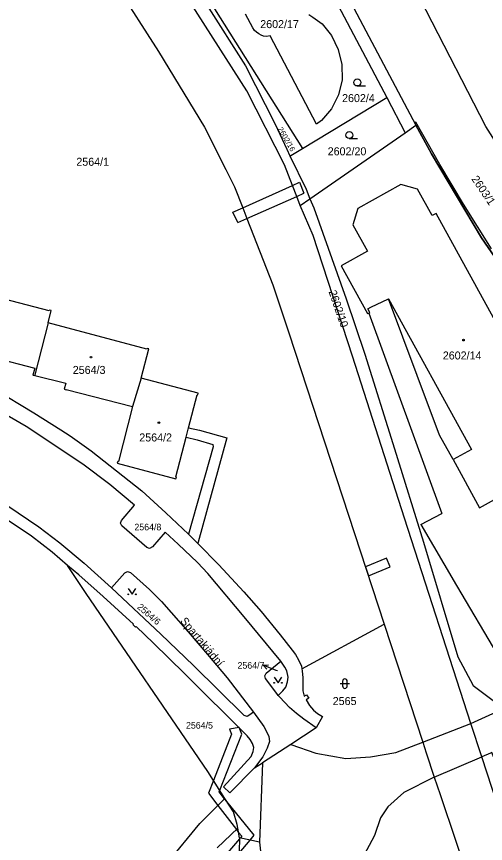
# Model space of a CAD drawing. Extents: x -869103 to -863415, y -1015889 to -1012477.
# Drawn here: x -866602.7 to -866503, y -1014842.2 to -1014666.4 of the extents above; entities that cross this region are included whole.
import ezdxf

# ---------------------------------------------------------------- set-up
doc = ezdxf.new("R2010")
doc.units = 0
for name, color, linetype in [('Hranice parcel', 7, 'Continuous'), ('Parcelní čísla', 7, 'Continuous'), ('Pop  PČ popisy', 7, 'Continuous'), ('Vnitřní kresba', 7, 'Continuous'), ('Věcná břemena k části', 7, 'Continuous'), ('Značky budov', 7, 'Continuous'), ('Značky kultur', 7, 'Continuous')]:
    doc.layers.add(name, color=color, linetype=linetype)

msp = doc.modelspace()

# ---------------------------------------------------------------- linework, layer by layer
at = {"layer": 'Hranice parcel'}
for p, q in [((-866549.97, -1014628.69), (-866517.84, -1014689.55)), ((-866520.11, -1014691.13), (-866517.84, -1014689.55)), ((-866540.36, -1014705.17), (-866520.11, -1014691.13)), ((-866542.39, -1014706.59), (-866540.36, -1014705.17)), ((-866548.24, -1014723.46), (-866544.78, -1014733.65)), ((-866544.78, -1014733.65), (-866524.55, -1014795.54)), ((-866576.19, -1014743.31), (-866578.03, -1014749.28)), ((-866542.04, -1014805.05), (-866524.55, -1014795.54)), ((-866524.55, -1014795.54), (-866516.35, -1014820.63)), ((-866506.13, -1014816.68), (-866499.12, -1014813.46)), ((-866503.8, -1014823.77), (-866506.13, -1014816.68)), ((-866538.97, -1014817.59), (-866544.4, -1014821.11)), ((-866544.4, -1014821.11), (-866550.39, -1014824.99)), ((-866522.06, -1014822.84), (-866516.35, -1014820.63)), ((-866516.35, -1014820.63), (-866515.62, -1014822.88)), ((-866515.62, -1014822.88), (-866513.9, -1014828.07)), ((-866552.11, -1014826.1), (-866550.39, -1014824.99)), ((-866550.39, -1014824.99), (-866551.08, -1014841.86)), ((-866555.79, -1014838.13), (-866556.59, -1014835.41)), ((-866551.08, -1014841.86), (-866555.27, -1014840.92)), ((-866551.08, -1014841.86), (-866550.26, -1014848.93))]:
    msp.add_line(p, q, dxfattribs=at)
for points in [[(-866545.74, -1014697.95), (-866553.76, -1014682.22), (-866583.39, -1014635.82), (-866600.98, -1014608.95), (-866620.65, -1014579.2), (-866628.48, -1014568.04), (-866637.48, -1014557.65)], [(-866617.55, -1014603.69), (-866572.49, -1014673.84), (-866562.74, -1014689.94), (-866558.19, -1014698.97), (-866556.34, -1014702.65)], [(-866494.91, -1014702.41), (-866502.92, -1014689.82), (-866515.65, -1014665.17), (-866542.79, -1014612.22)], [(-866581.97, -1014634.01), (-866580.55, -1014633.11), (-866541.91, -1014694.45)], [(-866581.97, -1014634.01), (-866562.29, -1014663.86), (-866554.05, -1014676.95), (-866547.68, -1014689.31), (-866545.24, -1014694.6), (-866544.57, -1014696.06)], [(-866540.53, -1014666.02), (-866539.68, -1014666.59), (-866537.74, -1014667.98), (-866535.71, -1014670.45), (-866534.29, -1014673.43), (-866533.51, -1014676.6), (-866533.5, -1014679.89), (-866534.26, -1014683.09), (-866535.75, -1014686.03), (-866537.88, -1014688.54), (-866538.93, -1014689.31), (-866548.8, -1014670.57), (-866549.54, -1014670.66), (-866550.17, -1014670.61), (-866550.71, -1014670.42), (-866551.21, -1014670.14), (-866551.69, -1014669.78), (-866552.11, -1014669.38), (-866552.46, -1014668.87), (-866554.01, -1014665.94)], [(-866541.91, -1014694.45), (-866524.01, -1014683.68), (-866520.11, -1014691.13)], [(-866488.89, -1014735.15), (-866503.84, -1014713.49), (-866514.51, -1014695.6), (-866517.84, -1014689.55)], [(-866544.57, -1014696.06), (-866544.39, -1014695.95), (-866541.91, -1014694.45)], [(-866544.57, -1014696.06), (-866541.09, -1014703.09), (-866540.36, -1014705.17)], [(-866542.39, -1014706.59), (-866543.14, -1014704.66), (-866544.04, -1014702.33), (-866545.74, -1014697.95)], [(-866556.34, -1014702.65), (-866554.62, -1014707.06), (-866553.73, -1014709.34), (-866548.24, -1014723.46)], [(-866533.66, -1014719.43), (-866528.06, -1014729.56), (-866527.83, -1014729.44), (-866527.6, -1014729.31), (-866528.04, -1014728.52), (-866527.39, -1014728.22), (-866523.6, -1014726.46), (-866505.97, -1014758.43), (-866509.89, -1014760.58), (-866504.29, -1014770.81), (-866484.94, -1014760.1), (-866496.17, -1014739.72), (-866513.47, -1014708.32), (-866514.34, -1014708.71), (-866517.47, -1014703.13), (-866521, -1014702.14), (-866530.17, -1014707.22), (-866531.22, -1014710.72), (-866528.12, -1014716.32), (-866533.66, -1014719.43)], [(-866540.36, -1014705.17), (-866539.5, -1014707.11), (-866532.59, -1014726.43), (-866528.67, -1014738.16), (-866522.32, -1014758.33), (-866516.16, -1014778.16)], [(-866506.13, -1014816.68), (-866520.19, -1014773.02), (-866531.25, -1014738.64), (-866539.63, -1014712.98), (-866542.39, -1014706.59)], [(-866596, -1014731.53), (-866595.3, -1014728.92), (-866595.69, -1014728.82), (-866595.74, -1014728.99), (-866613.16, -1014724.44), (-866613.12, -1014724.27), (-866613.5, -1014724.16), (-866616.76, -1014736.66), (-866616.37, -1014736.76), (-866616.34, -1014736.64), (-866598.83, -1014741.19), (-866599.21, -1014742.64), (-866598.82, -1014742.75)], [(-866546.5, -1014803.41), (-866554.27, -1014793.99), (-866562.05, -1014784.82), (-866564.23, -1014782.48), (-866568.35, -1014778.52), (-866571.09, -1014776.01), (-866573.79, -1014779.12), (-866574.41, -1014779.47), (-866575.01, -1014779.24), (-866580.33, -1014774.69), (-866580.61, -1014774.09), (-866580.38, -1014773.5), (-866577.64, -1014770.29), (-866582.87, -1014765.85), (-866588.58, -1014761.57), (-866600.64, -1014753.58), (-866609.13, -1014748.63), (-866616.88, -1014744.71), (-866625.78, -1014740.71), (-866637.08, -1014736.32), (-866649.56, -1014732.34)], [(-866596, -1014731.53), (-866598.77, -1014742.56), (-866598.82, -1014742.75)], [(-866576.19, -1014743.31), (-866574.56, -1014737.08), (-866574.95, -1014736.98), (-866574.99, -1014737.13), (-866596, -1014731.53)], [(-866598.82, -1014742.75), (-866592.21, -1014744.31), (-866592.55, -1014745.63), (-866592.16, -1014745.73), (-866592.14, -1014745.66), (-866578.03, -1014749.28)], [(-866578.03, -1014749.28), (-866581.04, -1014761), (-866581.19, -1014760.96), (-866581.29, -1014761.35), (-866568.8, -1014764.66), (-866568.7, -1014764.27), (-866568.85, -1014764.23), (-866566.66, -1014755.84), (-866566.13, -1014753.81), (-866564.31, -1014746.82), (-866564.16, -1014746.85), (-866564.06, -1014746.47), (-866576.19, -1014743.31)], [(-866591.83, -1014783.07), (-866595.12, -1014780.28), (-866599.53, -1014776.88), (-866608.18, -1014771.11), (-866614.72, -1014767.04), (-866619.23, -1014764.46), (-866624.25, -1014762.01), (-866633.06, -1014758.21), (-866638.12, -1014756.14), (-866644.98, -1014753.48), (-866650.96, -1014751.53), (-866659.56, -1014748.99), (-866664.37, -1014747.65), (-866669.88, -1014746.2)], [(-866663.75, -1014745.2), (-866658.92, -1014746.54), (-866650.22, -1014749.09), (-866644.04, -1014751.13), (-866636.97, -1014753.7), (-866632.02, -1014755.75), (-866623.19, -1014759.72), (-866617.46, -1014762.63), (-866613.41, -1014764.9), (-866606.83, -1014768.94), (-866597.92, -1014774.88), (-866593.48, -1014778.27), (-866588.3, -1014782.62), (-866582.52, -1014787.83)], [(-866607.53, -1014745.53), (-866598.99, -1014750.64), (-866593.29, -1014754.25), (-866591.29, -1014755.53), (-866586.83, -1014758.71), (-866576.05, -1014767.21), (-866570.95, -1014771.91), (-866566.15, -1014776.43), (-866564.18, -1014778.41), (-866559.66, -1014782.98), (-866554.36, -1014788.7), (-866550.68, -1014792.86), (-866546.66, -1014797.84), (-866544.1, -1014801.09), (-866543.41, -1014801.98), (-866542.75, -1014803.13), (-866542.15, -1014804.51), (-866542.04, -1014805.05)], [(-866516.16, -1014778.16), (-866508.92, -1014802.47), (-866505.6, -1014808.57), (-866499.12, -1014813.46)], [(-866556.59, -1014835.41), (-866558.4, -1014832.58), (-866562.05, -1014826.89), (-866587.87, -1014789.05), (-866591.83, -1014783.07)], [(-866552.11, -1014826.1), (-866557.33, -1014831.39), (-866558.67, -1014830.11), (-866552.85, -1014823.66), (-866552.37, -1014822.58), (-866552.28, -1014821.77), (-866552.53, -1014820.91), (-866553, -1014820.04), (-866553.7, -1014819.3), (-866567.01, -1014806.03), (-866573.6, -1014799.61), (-866577.28, -1014796.07), (-866577.38, -1014796.2), (-866577.93, -1014795.7), (-866577.82, -1014795.56), (-866584.28, -1014789.65), (-866589.48, -1014785.05), (-866591.83, -1014783.07)], [(-866582.52, -1014787.83), (-866579.7, -1014784.66), (-866579.14, -1014784.36), (-866578.48, -1014784.61), (-866574.46, -1014788.17), (-866571.88, -1014790.74), (-866566.19, -1014797.19), (-866562.1, -1014801.98), (-866557.94, -1014806.97), (-866552.29, -1014814.28)], [(-866552.29, -1014814.28), (-866553.28, -1014814.94), (-866553.68, -1014815.14), (-866554.32, -1014814.98), (-866565.07, -1014804.31), (-866572, -1014797.68), (-866582.52, -1014787.83)], [(-866547.08, -1014810.68), (-866547.39, -1014810.32), (-866549.76, -1014807.12), (-866549.94, -1014806.5), (-866549.62, -1014805.94), (-866546.5, -1014803.41)], [(-866547.08, -1014810.68), (-866546.06, -1014809.74), (-866545.46, -1014808.97), (-866545.11, -1014807.83), (-866544.98, -1014806.81), (-866545.25, -1014805.49), (-866545.66, -1014804.67), (-866546.5, -1014803.41)], [(-866542.04, -1014805.05), (-866541.95, -1014805.49), (-866541.85, -1014806.96), (-866541.8, -1014809.71), (-866541.56, -1014810.85), (-866541.07, -1014810.54), (-866540.54, -1014811.28), (-866541.16, -1014811.63), (-866540.39, -1014812.8), (-866539.55, -1014813.85), (-866538.75, -1014814.53), (-866537.65, -1014815.2), (-866538.97, -1014817.59)], [(-866538.97, -1014817.59), (-866541.62, -1014815.77), (-866543.16, -1014814.57), (-866544.64, -1014813.27), (-866546.72, -1014811.08), (-866547.08, -1014810.68)], [(-866552.29, -1014814.28), (-866550.14, -1014817.31), (-866549.42, -1014818.64), (-866549.08, -1014819.44), (-866548.95, -1014820.48), (-866549.39, -1014821.89), (-866549.82, -1014822.77), (-866550.37, -1014823.71), (-866552.11, -1014826.1)], [(-866544.4, -1014821.11), (-866539.09, -1014822.95), (-866532.7, -1014824.08), (-866527.47, -1014823.73), (-866522.06, -1014822.84)], [(-866499.25, -1014825.62), (-866499.98, -1014826.04), (-866500.74, -1014824.08), (-866501.09, -1014824.22), (-866501.66, -1014822.85), (-866501.95, -1014822.98), (-866503.8, -1014823.77)], [(-866170.38, -1015044.78), (-866198.26, -1015019.08), (-866211.64, -1015008.03), (-866224.47, -1014998.53), (-866243.1, -1014987.43), (-866258.01, -1014980.06), (-866281.56, -1014969.6), (-866290.81, -1014964.74), (-866304.67, -1014959.27), (-866434.47, -1014903.76), (-866442.31, -1014898.26), (-866454.86, -1014892.85), (-866463.05, -1014890.59), (-866475.25, -1014880.45), (-866481.39, -1014874.15), (-866488.06, -1014864.49), (-866493.4, -1014853.42), (-866500.52, -1014833.76), (-866503.8, -1014823.77)], [(-866513.9, -1014828.07), (-866520.37, -1014831.3), (-866523.74, -1014834.36), (-866525.31, -1014836.73), (-866526.63, -1014840.46), (-866534.34, -1014854.92)], [(-866513.9, -1014828.07), (-866512.67, -1014831.76), (-866505.98, -1014851.56), (-866504.64, -1014855.73), (-866499.97, -1014866.3), (-866493.49, -1014876.88), (-866483.61, -1014888.07), (-866469.61, -1014899.34), (-866460.91, -1014907.34)], [(-866555.27, -1014840.92), (-866555.65, -1014838.87), (-866555.79, -1014838.13)], [(-866555.27, -1014840.92), (-866555.34, -1014843.95), (-866555.78, -1014846.63), (-866570.2, -1014879.6), (-866569.3, -1014890.59), (-866561.86, -1014926.3)]]:
    msp.add_lwpolyline(points, dxfattribs=at)
at = {"layer": 'Pop  PČ popisy'}
for p, q in [((-866550.27, -1014804.3), (-866549.16, -1014804.19)), ((-866547.47, -1014805.37), (-866550.27, -1014804.3)), ((-866550.27, -1014804.3), (-866549.52, -1014805.12)), ((-866547.23, -1014805.46), (-866547.47, -1014805.37))]:
    msp.add_line(p, q, dxfattribs=at)
at = {"layer": 'Vnitřní kresba'}
for p, q in [((-866534.96, -1014662.8), (-866524.01, -1014683.68)), ((-866554.62, -1014707.06), (-866544.04, -1014702.33)), ((-866544.04, -1014702.33), (-866542.53, -1014701.65)), ((-866542.53, -1014701.65), (-866541.63, -1014703.99)), ((-866543.14, -1014704.66), (-866541.63, -1014703.99)), ((-866553.73, -1014709.34), (-866543.14, -1014704.66)), ((-866556.69, -1014707.98), (-866554.62, -1014707.06)), ((-866555.67, -1014710.2), (-866556.69, -1014707.98)), ((-866555.67, -1014710.2), (-866553.73, -1014709.34)), ((-866517.55, -1014742.73), (-866523.6, -1014726.46)), ((-866527.83, -1014729.44), (-866512.27, -1014772.04)), ((-866512.75, -1014755.41), (-866517.55, -1014742.73)), ((-866566.13, -1014753.81), (-866563.77, -1014754.32)), ((-866563.77, -1014754.32), (-866557.98, -1014755.93)), ((-866509.89, -1014760.58), (-866512.75, -1014755.41)), ((-866566.66, -1014755.84), (-866564.31, -1014756.4)), ((-866564.31, -1014756.4), (-866561, -1014757.39)), ((-866557.98, -1014755.93), (-866564.1, -1014778.13)), ((-866560.92, -1014757.87), (-866566.15, -1014776.43)), ((-866561, -1014757.39), (-866560.92, -1014757.87)), ((-866516.78, -1014774.4), (-866512.27, -1014772.04)), ((-866516.78, -1014774.4), (-866509.14, -1014787.32)), ((-866564.1, -1014778.13), (-866564.18, -1014778.41)), ((-866509.14, -1014787.32), (-866500.43, -1014802.05)), ((-866516.35, -1014820.63), (-866506.13, -1014816.68)), ((-866513.9, -1014828.07), (-866503.8, -1014823.77)), ((-866563.75, -1014837.94), (-866558.4, -1014832.58)), ((-866603.37, -1014886.05), (-866563.75, -1014837.94)), ((-866560.04, -1014843.1), (-866555.65, -1014838.87))]:
    msp.add_line(p, q, dxfattribs=at)
at = {"layer": 'Věcná břemena k části'}
for points in [[(-866501.74, -1014715.81), (-866507.67, -1014706.33), (-866512.71, -1014697.85), (-866517.83, -1014688.92), (-866518.1, -1014689.06), (-866517.84, -1014689.55), (-866514.51, -1014695.6), (-866503.84, -1014713.49), (-866488.89, -1014735.15)], [(-866555.38, -1014844.19), (-866553.04, -1014841.42), (-866552.19, -1014840.42), (-866557.97, -1014833.24), (-866558.46, -1014832.64), (-866559.63, -1014831.19), (-866559.5, -1014830.86), (-866554.83, -1014818.9), (-866555.4, -1014817.52), (-866557.42, -1014817.89), (-866556.99, -1014818.92), (-866560.84, -1014828.78), (-866561.89, -1014831.47), (-866559.89, -1014834.07), (-866555.96, -1014839.17), (-866555.48, -1014839.79), (-866554.83, -1014840.63), (-866555.11, -1014840.96), (-866555.28, -1014841.15), (-866564.57, -1014851.97)]]:
    msp.add_lwpolyline(points, dxfattribs=at)
msp.add_lwpolyline([(-866527.9, -1014785.3), (-866523.25, -1014783.36), (-866524.02, -1014781.51), (-866528.52, -1014783.4)], close=True, dxfattribs=at)
at = {"layer": 'Značky budov'}
for centre in [(-866507.68, -1014735.2), (-866586.86, -1014738.82), (-866572.43, -1014752.75)]:
    msp.add_circle(centre, 0.175, dxfattribs=at)
at = {"layer": 'Značky kultur'}
for p, q in [((-866530.25, -1014681.2), (-866528.5, -1014681.2)), ((-866531.95, -1014692.38), (-866530.2, -1014692.38)), ((-866533.4, -1014807.69), (-866533.4, -1014808.69)), ((-866532.4, -1014808.69), (-866532.4, -1014807.69)), ((-866533.9, -1014808.19), (-866531.9, -1014808.19))]:
    msp.add_line(p, q, dxfattribs=at)
for points in [[(-866578.94, -1014788.01), (-866578.14, -1014789.21), (-866577.34, -1014788.01)], [(-866547.91, -1014806.8), (-866547.11, -1014808), (-866546.31, -1014806.8)]]:
    msp.add_lwpolyline(points, dxfattribs=at)
for centre, radius in [((-866530.25, -1014680.45), 0.75), ((-866531.95, -1014691.63), 0.75), ((-866578.94, -1014789.21), 0.08), ((-866577.34, -1014789.21), 0.08), ((-866547.91, -1014808), 0.08), ((-866546.31, -1014808), 0.08)]:
    msp.add_circle(centre, radius, dxfattribs=at)
for centre, start, end in [((-866532.9, -1014807.69), 0, 180), ((-866532.9, -1014808.69), 180, 359.9879)]:
    msp.add_arc(centre, 0.5, start, end, dxfattribs=at)

# ---------------------------------------------------------------- texts
at = {"layer": 'Parcelní čísla'}
for s, height, p in [('2602/17', 1.7, (-866550.89, -1014668.9)), ('2602/4', 1.7, (-866533.49, -1014684.62)), ('2602/20', 1.7, (-866536.55, -1014695.93)), ('2564/1', 1.7, (-866589.98, -1014698.15)), ('2602/14', 1.7, (-866512.08, -1014739.31)), ('2564/3', 1.7, (-866590.74, -1014742.38)), ('2564/2', 1.7, (-866576.6, -1014756.73)), ('2564/8', 1.4, (-866577.64, -1014775.62)), ('2564/7', 1.4, (-866555.72, -1014805.01)), ('2565', 1.7, (-866535.48, -1014812.74)), ('2564/5', 1.4, (-866566.67, -1014817.75))]:
    msp.add_text(s, height=height, dxfattribs=at).set_placement(p)
for s, height, rotation, p in [('2602/16', 1.139, 300, (-866547.21, -1014690.32)), ('2603/1', 1.7, 304, (-866506.08, -1014700.95)), ('2602/10', 1.7, 289, (-866536.38, -1014724.9)), ('2564/6', 1.4, 319, (-866577.16, -1014792.09))]:
    msp.add_text(s, height=height, rotation=rotation, dxfattribs=at).set_placement(p)
at = {"layer": 'Pop  PČ popisy'}
msp.add_text('Spartakiádní', height=1.7, rotation=310, dxfattribs=at).set_placement((-866567.99, -1014794.96))

doc.saveas('drawing.dxf')
